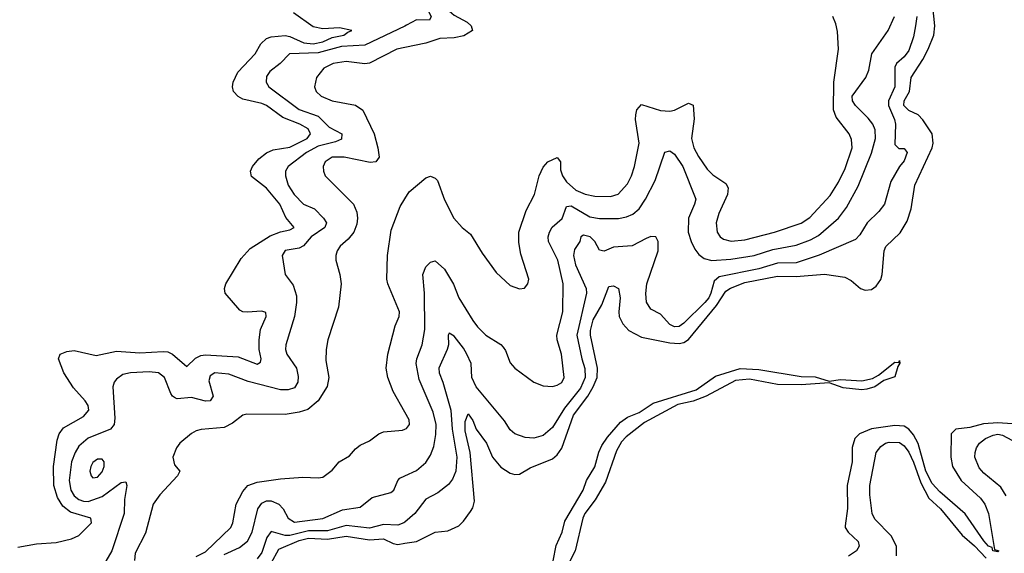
# Model space of a CAD drawing. Header units: inches. Extents: x 1173000 to 1307049, y 522583 to 678455.
# Tile 307 of 617: x 1268358 to 1272557, y 563840 to 566116. Entities that reach past the tile are written whole.
import ezdxf

# ---------------------------------------------------------------- set-up
doc = ezdxf.new("R2010")
doc.units = ezdxf.units.IN
doc.header["$MEASUREMENT"] = 0
doc.layers.add('B2566', color=7, linetype='Continuous')
doc.layers.add('B2576', color=7, linetype='Continuous')

msp = doc.modelspace()

# ---------------------------------------------------------------- linework, layer by layer
at = {"layer": 'B2566', "color": 5}
for points, elevation in [([(1268350, 563865.7), (1268430, 563881.1), (1268513.4, 563886.6), (1268578.9, 563901.1), (1268610, 563915.7), (1268663.3, 563970), (1268661.8, 563990), (1268574.9, 564014.9), (1268541.3, 564041.3), (1268518.8, 564078.8), (1268503.6, 564130), (1268502, 564210), (1268517.4, 564322.6), (1268525.9, 564350), (1268544.7, 564375.3), (1268630, 564423.8), (1268652.3, 564450), (1268650.1, 564470), (1268636.8, 564490), (1268586.6, 564546.6), (1268545.3, 564610), (1268523.9, 564670), (1268530.4, 564690), (1268559.4, 564700.6), (1268590, 564704.6), (1268683.8, 564683.8), (1268770, 564702.8), (1268870, 564695.5), (1268970, 564701.3), (1268990, 564698.8), (1269010, 564689.5), (1269070, 564637.1), (1269108, 564672), (1269130, 564683.4), (1269150, 564686.4), (1269290, 564677.6), (1269370, 564647.5), (1269384.4, 564655.6), (1269387.3, 564670), (1269379.3, 564710), (1269379.2, 564750), (1269385.4, 564794.6), (1269408.2, 564850), (1269407.2, 564867.2), (1269390, 564872.6), (1269328.4, 564868.4), (1269310, 564870.2), (1269297.2, 564877.2), (1269233.4, 564950), (1269230.8, 564970), (1269236.6, 564990), (1269302.8, 565097.2), (1269340.4, 565139.6), (1269426, 565194), (1269470, 565212), (1269510, 565219.9), (1269529, 565230), (1269492.1, 565272.1), (1269467.7, 565330), (1269410, 565398.3), (1269346.7, 565446.7), (1269342.3, 565470), (1269351.1, 565490), (1269377.4, 565522.6), (1269410, 565548.3), (1269439.2, 565560.8), (1269510, 565572.7), (1269583.2, 565610), (1269598.1, 565630), (1269588.6, 565650), (1269552.8, 565670), (1269479.6, 565699.6), (1269410, 565750.1), (1269390, 565759.2), (1269310, 565777.8), (1269288.8, 565788.8), (1269269.4, 565810), (1269265.1, 565830), (1269267.8, 565850), (1269287.7, 565892.3), (1269362.5, 565970), (1269386.8, 566013.2), (1269410, 566035.8), (1269430, 566042.7), (1269490, 566048.7), (1269510, 566044.2), (1269570, 566017.5), (1269610, 566013), (1269650, 566022.3), (1269690, 566040.9), (1269739.5, 566050), (1269756.7, 566063.3), (1269774.8, 566070), (1269721.4, 566081.4), (1269650, 566076.6), (1269610, 566085.9), (1269525.4, 566145.4)], 740), ([(1270000, 566088.5), (1269830, 566008.1), (1269730, 566002.2), (1269630, 565975.1), (1269508.7, 565971.3), (1269468.5, 565930), (1269424.4, 565895.6), (1269410, 565874.2), (1269408.9, 565850), (1269420.6, 565830), (1269550, 565733.3), (1269630, 565704.4), (1269677.4, 565657.4), (1269731.1, 565630), (1269730, 565606.2), (1269704.6, 565595.4), (1269630, 565576.2), (1269580.4, 565550), (1269502.6, 565490), (1269491.6, 565470), (1269492, 565450), (1269502.9, 565410), (1269527.9, 565370), (1269567.5, 565330), (1269615.1, 565310), (1269653.6, 565270), (1269666.8, 565250), (1269659.5, 565230), (1269601.5, 565190), (1269567.8, 565152.2), (1269550, 565141.5), (1269490, 565131.5), (1269477.4, 565110), (1269490.4, 565030), (1269523.9, 564983.9), (1269538.5, 564938.5), (1269538.8, 564910), (1269529.4, 564850), (1269492.7, 564730), (1269491.8, 564710), (1269497.4, 564690), (1269537.7, 564630), (1269545.9, 564594.1), (1269543.5, 564570), (1269530, 564546.5), (1269502.5, 564537.5), (1269470, 564536.7), (1269332.5, 564572.5), (1269250, 564603.9), (1269190.1, 564609.9), (1269170, 564597.2), (1269164.7, 564575.3), (1269182.5, 564510), (1269170.3, 564490), (1269150, 564488.4), (1269090, 564505), (1269030, 564499.5), (1269022.2, 564502.2), (1269010, 564509.8), (1269002.4, 564522.4), (1268975.6, 564590), (1268949.4, 564609.4), (1268910, 564614.8), (1268830, 564609.9), (1268797.9, 564602.1), (1268770, 564583.1), (1268760.7, 564570), (1268755.2, 564550), (1268763.1, 564416.9), (1268760.6, 564390), (1268745.3, 564370), (1268650, 564331.9), (1268610, 564297.2), (1268593.6, 564270), (1268578.9, 564230), (1268569.4, 564150), (1268576.5, 564110), (1268590, 564085.5), (1268610, 564068.9), (1268630, 564062), (1268650, 564061.3), (1268710, 564083), (1268790, 564142), (1268810, 564144.9), (1268814.3, 564130), (1268804.8, 564070), (1268803.2, 564010), (1268750, 563851.1), (1268714.6, 563790)], 760), ([(1270000, 565997.1), (1269966.7, 565990), (1269850, 565931.1), (1269830, 565928.5), (1269750, 565938.6), (1269694, 565930), (1269655.3, 565910), (1269623.2, 565870), (1269615.5, 565830), (1269621.8, 565810), (1269643.2, 565790), (1269690, 565769.6), (1269790, 565751.7), (1269820.9, 565730), (1269870.2, 565630), (1269885.5, 565570), (1269890.3, 565530), (1269877.3, 565510), (1269852.8, 565507.2), (1269741.2, 565530), (1269691, 565530), (1269660.2, 565510), (1269652.4, 565490), (1269652.9, 565470), (1269660.3, 565450), (1269781.5, 565330), (1269795.2, 565295.2), (1269798.3, 565270), (1269796.3, 565243.7), (1269782.8, 565210), (1269759.3, 565180.7), (1269725, 565150), (1269711.3, 565130), (1269706.5, 565110), (1269706.5, 565090), (1269723.6, 565030), (1269728.1, 564990), (1269716.9, 564890), (1269672.6, 564750), (1269665.5, 564710), (1269662.7, 564662.7), (1269675.5, 564590), (1269668.5, 564551.5), (1269631.3, 564490), (1269586.5, 564453.5), (1269550, 564441.7), (1269490, 564431.8), (1269326.6, 564433.4), (1269310, 564428.7), (1269265.5, 564394.5), (1269230, 564377), (1269131.2, 564368.8), (1269110, 564362.6), (1269090, 564351.2), (1269040.9, 564310), (1269026.5, 564290), (1269010.3, 564250), (1269017.8, 564217.8), (1269041.3, 564190), (1269031.3, 564170), (1268955.3, 564090), (1268927, 564050), (1268893.9, 563926.1), (1268850, 563841.2), (1268846.9, 563810)], 780), ([(1270000, 564442.3), (1269949.9, 564529.9), (1269928.5, 564590), (1269920.2, 564630), (1269927.9, 564690), (1269959.1, 564810), (1269975.5, 564850), (1269977.4, 564870), (1269927.9, 564990), (1269924.1, 565010), (1269926.2, 565110), (1269942.2, 565217.8), (1269980, 565320), (1270000, 565352.1)], 780), ([(1269110, 563826.8), (1269150, 563846.7), (1269258, 563950), (1269267.2, 563970), (1269280.4, 564050), (1269310, 564103.2), (1269330.9, 564130), (1269370, 564143.9), (1269470, 564157.4), (1269565.5, 564165.5), (1269630, 564162), (1269650, 564164.9), (1269690, 564194.4), (1269719.6, 564230), (1269764.1, 564255.9), (1269790, 564286), (1269810, 564301.5), (1269850, 564319.6), (1269890, 564349.1), (1269910, 564357.8), (1269990, 564364.9), (1270000, 564369.5)], 780), ([(1269230, 563835.6), (1269295.2, 563864.8), (1269328.8, 563891.2), (1269349.9, 563930.1), (1269373.2, 564030), (1269390, 564053.3), (1269410, 564063.3), (1269430, 564064.1), (1269462.9, 564050), (1269481.7, 564030), (1269503, 563990), (1269530, 563972.5), (1269650, 563989), (1269734.4, 564025.6), (1269810, 564037.1), (1269861.2, 564078.8), (1269940.3, 564099.7), (1269953.3, 564110), (1269969.8, 564150), (1269979.1, 564160.9), (1270000, 564170.7)], 760), ([(1270000, 563973.3), (1269996.1, 563970), (1269970, 563960.4), (1269910, 563962.7), (1269850, 563946.7), (1269750, 563958.1), (1269670, 563935.6), (1269590, 563936.5), (1269510, 563916.7), (1269490, 563915.9), (1269430, 563932.5), (1269411.9, 563908.1), (1269390, 563843.7), (1269370, 563816)], 740), ([(1269430, 563798.7), (1269462.3, 563857.7), (1269550, 563894.3), (1269590, 563904.1), (1269670, 563900.6), (1269750, 563912.5), (1269850, 563897.5), (1269910, 563901.3), (1269950, 563881.5), (1269970, 563877.8), (1270000, 563882.7)], 720)]:
    msp.add_lwpolyline(points, dxfattribs=dict(at, elevation=elevation))
at = {"layer": 'B2566', "color": 5, "elevation": 780}
msp.add_lwpolyline([(1268690, 564242.2), (1268670, 564227.2), (1268661.6, 564210), (1268657.5, 564190), (1268662, 564170), (1268670, 564162), (1268690, 564165.5), (1268710, 564187.3), (1268717.9, 564210), (1268717.4, 564230), (1268710, 564241.1)], close=True, dxfattribs=at)
at = {"layer": 'B2576', "color": 5}
for points, elevation in [([(1270000, 566374.2), (1270050, 566397.8), (1270150, 566427.3), (1270210, 566440.3), (1270235.6, 566435.6), (1270242.8, 566430), (1270221.1, 566418.9), (1270212.3, 566407.7), (1270193.1, 566370), (1270150.4, 566310), (1270141.3, 566270), (1270142.7, 566230), (1270158.3, 566190), (1270181.1, 566161.1), (1270210, 566136.1), (1270266.1, 566106.1), (1270283.9, 566090), (1270289, 566070), (1270252.3, 566047.7), (1270210, 566039.1), (1270150, 566035.8), (1270090, 566016.2), (1270000, 565997.1)], 780), ([(1270000, 566216.2), (1270016.2, 566230), (1270070, 566308.9), (1270081.3, 566301.3), (1270084.2, 566290), (1270075.6, 566230), (1270080.7, 566190), (1270112.9, 566130), (1270105.5, 566114.5), (1270050, 566116.2), (1270007.8, 566092.2), (1270000, 566088.5)], 760), ([(1270000, 563882.7), (1270050, 563891), (1270130, 563930.9), (1270184.4, 563935.6), (1270230, 563957.8), (1270250, 563976.5), (1270280.9, 564019.1), (1270290, 564033.7), (1270297.2, 564062.8), (1270278.7, 564270), (1270257.5, 564362.5), (1270257.6, 564402.4), (1270270, 564434.3), (1270290, 564406.3), (1270304.8, 564370), (1270349, 564310), (1270374.1, 564250), (1270410, 564208.1), (1270450, 564181.3), (1270470, 564175.8), (1270490, 564178.2), (1270534.7, 564205.3), (1270630, 564243.6), (1270650, 564260.6), (1270670, 564288.9), (1270719.3, 564430), (1270780.1, 564510), (1270803.6, 564550), (1270820.3, 564590), (1270822.1, 564630), (1270791.5, 564770), (1270791.7, 564790), (1270804.1, 564835.9), (1270839.8, 564900.2), (1270870, 564977.8), (1270890, 564981.5), (1270911.8, 564970), (1270918.9, 564930), (1270912.4, 564870), (1270914.5, 564850), (1270930, 564818.3), (1270955.8, 564790), (1271010, 564762.1), (1271130, 564738.2), (1271170, 564734.8), (1271190, 564739.3), (1271210, 564752.4), (1271330, 564896.7), (1271370, 564957.6), (1271388.9, 564971.1), (1271450, 564995.3), (1271590, 565022.2), (1271670, 565021), (1271790.6, 565030.6), (1271877.5, 565017.5), (1271904.4, 565004.4), (1271943.6, 564970), (1271963.2, 564963.2), (1271990, 564965.6), (1272010, 564979.5), (1272030, 565007.3), (1272036.5, 565030), (1272045.2, 565130), (1272051.5, 565148.5), (1272113.5, 565206.5), (1272143.1, 565256.9), (1272160.4, 565310), (1272175.6, 565410), (1272249, 565570), (1272253.1, 565590), (1272249.5, 565630), (1272210, 565688.6), (1272190, 565711.1), (1272150, 565729.4), (1272128.5, 565750), (1272129.6, 565770), (1272152.4, 565810), (1272160.1, 565870), (1272210, 565946.9), (1272232.8, 565990), (1272256.4, 566050), (1272260.4, 566090), (1272252.6, 566172.6)], 720), ([(1270000, 564170.7), (1270050, 564193.8), (1270090, 564227.5), (1270110, 564258.9), (1270124.3, 564295.7), (1270133.1, 564346.9), (1270133.8, 564390), (1270121.7, 564441.7), (1270061.1, 564581.1), (1270048.4, 564650), (1270051.4, 564670), (1270074.3, 564730), (1270085.3, 564794.7), (1270084.7, 564950), (1270077.2, 565030), (1270090, 565061.6), (1270110, 565082.4), (1270130, 565088.2), (1270170, 565051.7), (1270208.4, 564988.4), (1270231, 564930), (1270290, 564833.1), (1270310, 564805.7), (1270345.3, 564770), (1270410, 564730.2), (1270419.6, 564719.6), (1270430, 564705.5), (1270450, 564653), (1270468.9, 564630), (1270550.7, 564570), (1270590, 564554.6), (1270630, 564551.5), (1270650, 564556.9), (1270670, 564569.2), (1270679.8, 564590), (1270668.2, 564690), (1270649.9, 564750), (1270648.7, 564770), (1270674.6, 564870), (1270676.2, 564990), (1270653.4, 565090), (1270613, 565170), (1270611.5, 565190), (1270616.7, 565210), (1270629, 565231), (1270671.4, 565268.6), (1270690, 565319.6), (1270710, 565321.7), (1270790, 565275.5), (1270830, 565267.8), (1270912.1, 565267.9), (1270945.4, 565274.6), (1270972.7, 565287.3), (1270999.9, 565310), (1271027.4, 565350), (1271068.1, 565430), (1271109.2, 565550.8), (1271130, 565556.5), (1271150, 565542.6), (1271186.1, 565490), (1271238.2, 565358.2), (1271240.8, 565350), (1271236.4, 565330), (1271209.6, 565270), (1271209.2, 565210), (1271221.5, 565170), (1271237.4, 565137.4), (1271254.6, 565114.6), (1271277.5, 565097.5), (1271309.7, 565089.7), (1271390, 565094.9), (1271490, 565110.4), (1271570, 565135.3), (1271670, 565154.5), (1271730, 565176.6), (1271764.8, 565195.2), (1271849.2, 565270), (1271884.6, 565315.4), (1271933.9, 565406.1), (1271990, 565546.9), (1272007.4, 565610), (1272005.8, 565645.8), (1271996.1, 565670), (1271976.7, 565696.7), (1271922.9, 565750), (1271909.2, 565770), (1271908.7, 565790), (1271966.9, 565870), (1271978.8, 565901.2), (1271991.7, 565970), (1272062, 566070), (1272088.4, 566130)], 760), ([(1272183.8, 566130), (1272178.9, 566090), (1272170, 566043.8), (1272150, 565985.5), (1272130, 565957.8), (1272097.5, 565930), (1272090, 565913.7), (1272090.3, 565830), (1272062.9, 565770), (1272063.8, 565750), (1272089.1, 565690), (1272093, 565670), (1272090, 565583.7), (1272107, 565567), (1272130, 565566.6), (1272142.7, 565550), (1272130, 565514), (1272109.9, 565490.1), (1272073.7, 565426.3), (1272045.5, 565330), (1272022, 565298), (1271972.4, 565250), (1271941.2, 565198.8), (1271921.9, 565178.1), (1271768.1, 565111.9), (1271670, 565079.4), (1271590, 565078), (1271510, 565054.1), (1271341.1, 565018.9), (1271319.1, 565000.9), (1271305.2, 564950), (1271296.2, 564930), (1271279.7, 564910), (1271190, 564821.5), (1271170, 564808.2), (1271150, 564806.1), (1271130, 564815.5), (1271090, 564860.8), (1271050, 564882), (1271031, 564911), (1271028.1, 564948.1), (1271032.4, 564990), (1271080.9, 565130), (1271080.2, 565170), (1271070.2, 565190.2), (1271050, 565191.3), (1271030, 565183.5), (1270970, 565151), (1270890, 565145.4), (1270850, 565128.2), (1270830, 565133.4), (1270810.9, 565170), (1270790.1, 565190), (1270763, 565197), (1270750.7, 565189.3), (1270747, 565170), (1270723.7, 565136.3), (1270719.7, 565110), (1270728.6, 565070), (1270773, 564970), (1270775.4, 564950), (1270734.5, 564770), (1270754.7, 564670), (1270768.3, 564628.3), (1270769.9, 564590), (1270750, 564544.4), (1270680.9, 564459.1), (1270630, 564376), (1270590, 564342), (1270550, 564331.2), (1270514.1, 564334.1), (1270470, 564349), (1270450, 564366.7), (1270425, 564405), (1270303.9, 564550), (1270286.5, 564590), (1270283.3, 564650), (1270264.2, 564690), (1270250, 564715.3), (1270210, 564766.5), (1270190, 564778.9), (1270185.2, 564770), (1270186.5, 564730), (1270181.1, 564710), (1270146, 564630), (1270147.2, 564610), (1270163, 564570), (1270196.9, 564450), (1270202.6, 564370), (1270221.8, 564250), (1270217.4, 564190), (1270204.3, 564155.7), (1270186.6, 564133.4), (1270141.7, 564098.3), (1270089.4, 564070.6), (1270043.4, 564010), (1270000, 563973.3)], 740), ([(1270000, 565352.1), (1270018.3, 565381.7), (1270090, 565442), (1270110, 565449.1), (1270130, 565440.9), (1270139.6, 565430), (1270170, 565348.4), (1270209.1, 565270), (1270244.9, 565230), (1270280.7, 565200.7), (1270330, 565120.4), (1270390, 565038.4), (1270450, 564983), (1270490, 564967.7), (1270510, 564970.6), (1270525.1, 564990), (1270529.6, 565010), (1270495.4, 565115.4), (1270486.4, 565166.4), (1270487.1, 565210), (1270518, 565302), (1270553.8, 565370), (1270573.3, 565450), (1270590, 565486.9), (1270610, 565509.3), (1270650, 565528.8), (1270663.6, 565510), (1270664.8, 565475.2), (1270672.4, 565450), (1270690, 565424.3), (1270730, 565389.3), (1270770, 565371.4), (1270810, 565363.9), (1270878.1, 565361.9), (1270910, 565371.8), (1270950, 565415.9), (1270967.7, 565450), (1270979.9, 565490), (1270999.6, 565590), (1270984.4, 565690), (1270985.2, 565710), (1270990, 565732.4), (1271010, 565754.3), (1271090, 565728.9), (1271130, 565725.4), (1271150, 565730.2), (1271210, 565760.3), (1271230, 565752), (1271233.9, 565693.9), (1271223.3, 565610), (1271232.9, 565570), (1271252.3, 565532.3), (1271290, 565478.4), (1271314.2, 565454.2), (1271370, 565417.5), (1271379.1, 565399.1), (1271376.1, 565370), (1271339.8, 565290), (1271328.8, 565250), (1271332.3, 565210), (1271345, 565190), (1271360.1, 565179.9), (1271392, 565172), (1271450, 565177.3), (1271576.9, 565210), (1271690, 565248.6), (1271728, 565272), (1271814.1, 565365.9), (1271850, 565423), (1271878.8, 565481.2), (1271907.9, 565570), (1271905.3, 565605.3), (1271894.7, 565630), (1271840.1, 565700.1), (1271828.2, 565731.8), (1271830.6, 565849.4), (1271849.3, 565990), (1271845.6, 566065.6), (1271838.5, 566098.5), (1271826.2, 566130)], 780), ([(1270632.7, 563807.3), (1270646.4, 563873.6), (1270671.2, 563930), (1270682.7, 563977.3), (1270760.7, 564110), (1270775.5, 564150), (1270810.9, 564209.1), (1270828.1, 564271.9), (1270840.4, 564299.6), (1270864.7, 564335.3), (1270919.9, 564400.1), (1270950, 564420.9), (1270999.9, 564440.1), (1271059, 564481), (1271243, 564537), (1271324.8, 564595.2), (1271430, 564628.3), (1271510, 564624), (1271690, 564594.1), (1271750, 564593.5), (1271810, 564573.7), (1271858.2, 564581.8), (1271950, 564576.3), (1271994.2, 564585.8), (1272019.9, 564600.1), (1272090, 564654.7), (1272106.6, 564653.4), (1272110, 564662), (1272111.8, 564651.8), (1272103, 564637), (1272090, 564592.8), (1272043.2, 564576.8), (1272005.5, 564550), (1271970, 564539.8), (1271950, 564537.8), (1271870, 564545.5), (1271810, 564567.9), (1271690, 564559), (1271590, 564559.5), (1271470, 564582.5), (1271410, 564577.2), (1271285.3, 564510), (1271230, 564488.7), (1271164.9, 564475.1), (1271021.9, 564398.1), (1270943.6, 564336.4), (1270924.4, 564315.6), (1270902.7, 564277.3), (1270855.9, 564144.1), (1270812.2, 564067.8), (1270767.8, 564010), (1270759.5, 563990), (1270726.8, 563850), (1270687.6, 563772.4)], 680), ([(1270000, 564369.5), (1270007.2, 564372.8), (1270016.5, 564383.5), (1270020.5, 564390), (1270018.5, 564410), (1270000, 564442.3)], 780), ([(1272590, 564391.7), (1272530, 564397.1), (1272468.2, 564391.8), (1272410, 564377.1), (1272350.5, 564369.5), (1272330.1, 564350), (1272328.5, 564250), (1272336.6, 564210), (1272372.5, 564150), (1272454.8, 564074.8), (1272474.4, 564050), (1272490.1, 564010), (1272515.6, 563855.6), (1272530, 563852.4), (1272533.2, 563850), (1272530, 563846.8), (1272508.6, 563850), (1272505.3, 563865.3), (1272490, 563869.9), (1272470, 563893.2), (1272390, 564008.7), (1272282, 564102), (1272250, 564137.9), (1272221.7, 564190), (1272190, 564308.7), (1272170, 564345.1), (1272150, 564369.5), (1272130, 564382.7), (1272090, 564385.2), (1271990, 564371.7), (1271939.3, 564350), (1271919.8, 564330), (1271908.3, 564291.7), (1271908.8, 564230), (1271886.8, 564130), (1271888.8, 564031.2), (1271877.7, 563957.7), (1271878, 563950), (1271891.8, 563930), (1271933.9, 563890), (1271938, 563870), (1271926.2, 563850), (1271892.1, 563827.9)], 720), ([(1272564.6, 564084.6), (1272541.9, 564121.9), (1272470, 564181.8), (1272450, 564204.7), (1272431.7, 564250), (1272432.5, 564270), (1272438.6, 564290), (1272451.8, 564310), (1272476.5, 564330), (1272510, 564344.1), (1272530, 564347.6), (1272550, 564344.7), (1272610, 564311.2)], 740), ([(1272096.8, 563830), (1272097.4, 563870), (1272075.1, 563915.1), (1272005.4, 563985.4), (1271992.9, 564010), (1271983.1, 564090), (1271983.6, 564130), (1272010.1, 564270), (1272030, 564295.7), (1272050, 564309.9), (1272065.9, 564314.1), (1272110, 564312.1), (1272130, 564299.1), (1272150, 564271.2), (1272170, 564228.5), (1272201, 564141), (1272235, 564075), (1272284.5, 564030), (1272377.3, 563917.3), (1272430, 563872.1), (1272479.9, 563819.9)], 740)]:
    msp.add_lwpolyline(points, dxfattribs=dict(at, elevation=elevation))

doc.saveas('drawing.dxf')
